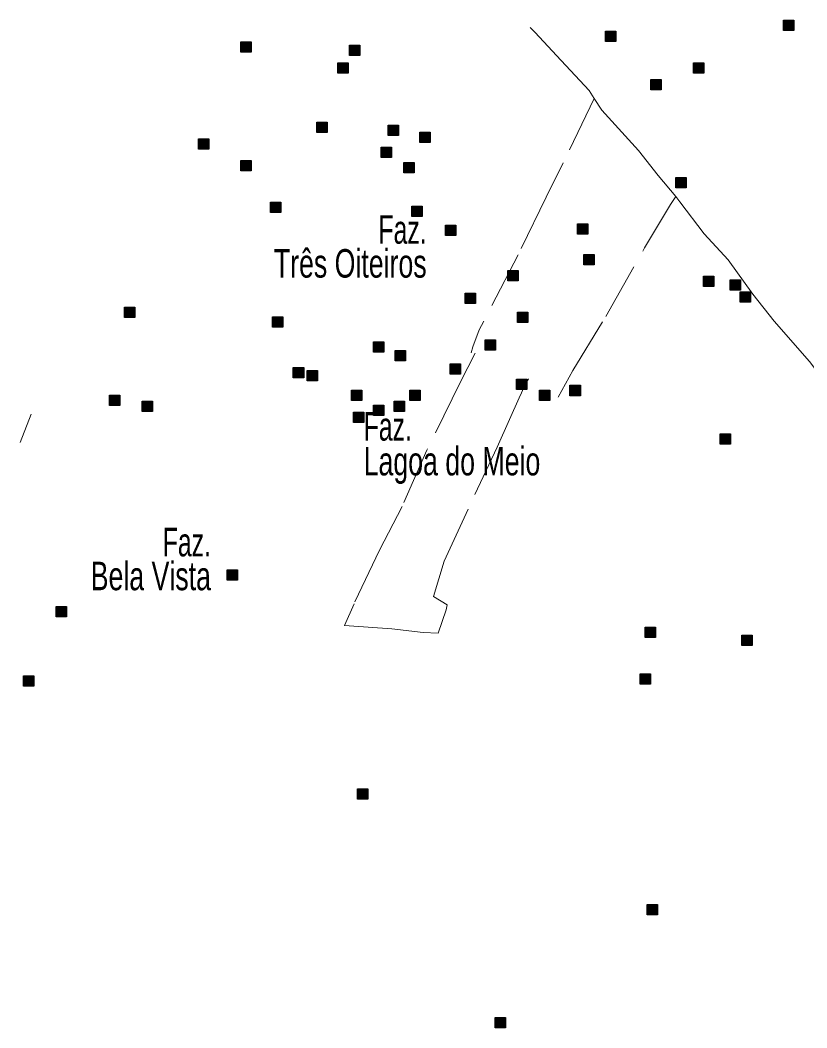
# Model space of a CAD drawing. Extents: x 445.6 to 500, y 8618.1 to 8673.4.
# Drawn here: x 445.65 to 450.06, y 8624.73 to 8630.38 of the extents above; entities that cross this region are included whole.
import ezdxf
from ezdxf.enums import TextEntityAlignment as Align

# ---------------------------------------------------------------- set-up
doc = ezdxf.new("R2010")
doc.units = 0
doc.header["$LTSCALE"] = 0.064
doc.linetypes.add('DOT_DASHED', pattern=[7.7, 5, -1.2, 0.3, -1.2])
doc.layers.add('2', color=7, linetype='Continuous', lineweight=25)
doc.layers.add('22', color=7, linetype='DOT_DASHED', lineweight=13)
doc.layers.add('61', color=7, linetype='Continuous')

msp = doc.modelspace()

# ---------------------------------------------------------------- hatches: boundary and pattern name
at = {"layer": '2'}
for points in [[(449.9318, 8630.3834), (449.9898, 8630.3834), (449.9898, 8630.3254), (449.9318, 8630.3254)], [(448.9343, 8630.3223), (448.9923, 8630.3223), (448.9923, 8630.2643), (448.9343, 8630.2643)], [(446.8894, 8630.2611), (446.9474, 8630.2611), (446.9474, 8630.2031), (446.8894, 8630.2031)], [(447.4985, 8630.243), (447.5565, 8630.243), (447.5565, 8630.185), (447.4985, 8630.185)], [(447.4325, 8630.1444), (447.4905, 8630.1444), (447.4905, 8630.0864), (447.4325, 8630.0864)], [(449.4275, 8630.1444), (449.4855, 8630.1444), (449.4855, 8630.0864), (449.4275, 8630.0864)], [(449.1892, 8630.0499), (449.2472, 8630.0499), (449.2472, 8629.9919), (449.1892, 8629.9919)], [(447.3161, 8629.8109), (447.3741, 8629.8109), (447.3741, 8629.7529), (447.3161, 8629.7529)], [(447.7151, 8629.7942), (447.7731, 8629.7942), (447.7731, 8629.7362), (447.7151, 8629.7362)], [(446.6513, 8629.7179), (446.7093, 8629.7179), (446.7093, 8629.6599), (446.6513, 8629.6599)], [(447.8924, 8629.7553), (447.9504, 8629.7553), (447.9504, 8629.6973), (447.8924, 8629.6973)], [(447.6763, 8629.672), (447.7343, 8629.672), (447.7343, 8629.614), (447.6763, 8629.614)], [(446.8896, 8629.5956), (446.9476, 8629.5956), (446.9476, 8629.5376), (446.8896, 8629.5376)], [(447.8039, 8629.5845), (447.8619, 8629.5845), (447.8619, 8629.5265), (447.8039, 8629.5265)], [(449.3279, 8629.5012), (449.3859, 8629.5012), (449.3859, 8629.4432), (449.3279, 8629.4432)], [(447.0558, 8629.3622), (447.1138, 8629.3622), (447.1138, 8629.3042), (447.0558, 8629.3042)], [(447.8483, 8629.34), (447.9063, 8629.34), (447.9063, 8629.282), (447.8483, 8629.282)], [(448.0367, 8629.2344), (448.0947, 8629.2344), (448.0947, 8629.1764), (448.0367, 8629.1764)], [(448.7766, 8629.2406), (448.8346, 8629.2406), (448.8346, 8629.1826), (448.7766, 8629.1826)], [(448.8127, 8629.0692), (448.8707, 8629.0692), (448.8707, 8629.0112), (448.8127, 8629.0112)], [(448.386, 8628.9803), (448.444, 8628.9803), (448.444, 8628.9223), (448.386, 8628.9223)], [(449.4832, 8628.947), (449.5412, 8628.947), (449.5412, 8628.889), (449.4832, 8628.889)], [(449.6333, 8628.9277), (449.6913, 8628.9277), (449.6913, 8628.8697), (449.6333, 8628.8697)], [(448.1477, 8628.8525), (448.2057, 8628.8525), (448.2057, 8628.7945), (448.1477, 8628.7945)], [(449.6903, 8628.8605), (449.7483, 8628.8605), (449.7483, 8628.8025), (449.6903, 8628.8025)], [(446.2358, 8628.7747), (446.2938, 8628.7747), (446.2938, 8628.7167), (446.2358, 8628.7167)], [(447.0671, 8628.7191), (447.1251, 8628.7191), (447.1251, 8628.6611), (447.0671, 8628.6611)], [(448.4413, 8628.7462), (448.4993, 8628.7462), (448.4993, 8628.6882), (448.4413, 8628.6882)], [(448.2585, 8628.5912), (448.3165, 8628.5912), (448.3165, 8628.5332), (448.2585, 8628.5332)], [(447.6323, 8628.5801), (447.6903, 8628.5801), (447.6903, 8628.5221), (447.6323, 8628.5221)], [(447.7542, 8628.5301), (447.8122, 8628.5301), (447.8122, 8628.4721), (447.7542, 8628.4721)], [(447.1834, 8628.4356), (447.2414, 8628.4356), (447.2414, 8628.3776), (447.1834, 8628.3776)], [(447.261, 8628.4189), (447.319, 8628.4189), (447.319, 8628.3609), (447.261, 8628.3609)], [(448.0624, 8628.457), (448.1204, 8628.457), (448.1204, 8628.399), (448.0624, 8628.399)], [(448.4346, 8628.3696), (448.4926, 8628.3696), (448.4926, 8628.3116), (448.4346, 8628.3116)], [(447.5104, 8628.3078), (447.5684, 8628.3078), (447.5684, 8628.2498), (447.5104, 8628.2498)], [(447.8374, 8628.3078), (447.8954, 8628.3078), (447.8954, 8628.2498), (447.8374, 8628.2498)], [(448.5633, 8628.3078), (448.6213, 8628.3078), (448.6213, 8628.2498), (448.5633, 8628.2498)], [(448.7351, 8628.3356), (448.7931, 8628.3356), (448.7931, 8628.2776), (448.7351, 8628.2776)], [(446.1527, 8628.28), (446.2107, 8628.28), (446.2107, 8628.222), (446.1527, 8628.222)], [(446.3356, 8628.2466), (446.3936, 8628.2466), (446.3936, 8628.1886), (446.3356, 8628.1886)], [(447.7487, 8628.2466), (447.8067, 8628.2466), (447.8067, 8628.1886), (447.7487, 8628.1886)], [(447.6323, 8628.2244), (447.6903, 8628.2244), (447.6903, 8628.1664), (447.6323, 8628.1664)], [(447.5215, 8628.1855), (447.5795, 8628.1855), (447.5795, 8628.1275), (447.5215, 8628.1275)], [(449.5774, 8628.0632), (449.6354, 8628.0632), (449.6354, 8628.0052), (449.5774, 8628.0052)], [(446.8122, 8627.3017), (446.8702, 8627.3017), (446.8702, 8627.2437), (446.8122, 8627.2437)], [(445.8534, 8627.0961), (445.9114, 8627.0961), (445.9114, 8627.0381), (445.8534, 8627.0381)], [(449.1563, 8626.9794), (449.2143, 8626.9794), (449.2143, 8626.9214), (449.1563, 8626.9214)], [(449.6993, 8626.9349), (449.7573, 8626.9349), (449.7573, 8626.8769), (449.6993, 8626.8769)], [(445.6706, 8626.707), (445.7286, 8626.707), (445.7286, 8626.649), (445.6706, 8626.649)], [(449.1286, 8626.7181), (449.1866, 8626.7181), (449.1866, 8626.6601), (449.1286, 8626.6601)], [(447.5436, 8626.0734), (447.6016, 8626.0734), (447.6016, 8626.0154), (447.5436, 8626.0154)], [(449.1673, 8625.4239), (449.2253, 8625.4239), (449.2253, 8625.3659), (449.1673, 8625.3659)], [(448.3149, 8624.7905), (448.3729, 8624.7905), (448.3729, 8624.7325), (448.3149, 8624.7325)]]:
    msp.add_hatch(color=256, dxfattribs=at).paths.add_polyline_path(points)

# ---------------------------------------------------------------- linework, layer by layer
for points in [[(449.9318, 8630.3834), (449.9898, 8630.3834), (449.9898, 8630.3254), (449.9318, 8630.3254)], [(448.9343, 8630.3223), (448.9923, 8630.3223), (448.9923, 8630.2643), (448.9343, 8630.2643)], [(446.8894, 8630.2611), (446.9474, 8630.2611), (446.9474, 8630.2031), (446.8894, 8630.2031)], [(447.4985, 8630.243), (447.5565, 8630.243), (447.5565, 8630.185), (447.4985, 8630.185)], [(447.4325, 8630.1444), (447.4905, 8630.1444), (447.4905, 8630.0864), (447.4325, 8630.0864)], [(449.4275, 8630.1444), (449.4855, 8630.1444), (449.4855, 8630.0864), (449.4275, 8630.0864)], [(449.1892, 8630.0499), (449.2472, 8630.0499), (449.2472, 8629.9919), (449.1892, 8629.9919)], [(447.3161, 8629.8109), (447.3741, 8629.8109), (447.3741, 8629.7529), (447.3161, 8629.7529)], [(447.7151, 8629.7942), (447.7731, 8629.7942), (447.7731, 8629.7362), (447.7151, 8629.7362)], [(446.6513, 8629.7179), (446.7093, 8629.7179), (446.7093, 8629.6599), (446.6513, 8629.6599)], [(447.8924, 8629.7553), (447.9504, 8629.7553), (447.9504, 8629.6973), (447.8924, 8629.6973)], [(447.6763, 8629.672), (447.7343, 8629.672), (447.7343, 8629.614), (447.6763, 8629.614)], [(446.8896, 8629.5956), (446.9476, 8629.5956), (446.9476, 8629.5376), (446.8896, 8629.5376)], [(447.8039, 8629.5845), (447.8619, 8629.5845), (447.8619, 8629.5265), (447.8039, 8629.5265)], [(449.3279, 8629.5012), (449.3859, 8629.5012), (449.3859, 8629.4432), (449.3279, 8629.4432)], [(447.0558, 8629.3622), (447.1138, 8629.3622), (447.1138, 8629.3042), (447.0558, 8629.3042)], [(447.8483, 8629.34), (447.9063, 8629.34), (447.9063, 8629.282), (447.8483, 8629.282)], [(448.0367, 8629.2344), (448.0947, 8629.2344), (448.0947, 8629.1764), (448.0367, 8629.1764)], [(448.7766, 8629.2406), (448.8346, 8629.2406), (448.8346, 8629.1826), (448.7766, 8629.1826)], [(448.8127, 8629.0692), (448.8707, 8629.0692), (448.8707, 8629.0112), (448.8127, 8629.0112)], [(448.386, 8628.9803), (448.444, 8628.9803), (448.444, 8628.9223), (448.386, 8628.9223)], [(449.4832, 8628.947), (449.5412, 8628.947), (449.5412, 8628.889), (449.4832, 8628.889)], [(449.6333, 8628.9277), (449.6913, 8628.9277), (449.6913, 8628.8697), (449.6333, 8628.8697)], [(448.1477, 8628.8525), (448.2057, 8628.8525), (448.2057, 8628.7945), (448.1477, 8628.7945)], [(449.6903, 8628.8605), (449.7483, 8628.8605), (449.7483, 8628.8025), (449.6903, 8628.8025)], [(446.2358, 8628.7747), (446.2938, 8628.7747), (446.2938, 8628.7167), (446.2358, 8628.7167)], [(447.0671, 8628.7191), (447.1251, 8628.7191), (447.1251, 8628.6611), (447.0671, 8628.6611)], [(448.4413, 8628.7462), (448.4993, 8628.7462), (448.4993, 8628.6882), (448.4413, 8628.6882)], [(448.2585, 8628.5912), (448.3165, 8628.5912), (448.3165, 8628.5332), (448.2585, 8628.5332)], [(447.6323, 8628.5801), (447.6903, 8628.5801), (447.6903, 8628.5221), (447.6323, 8628.5221)], [(447.7542, 8628.5301), (447.8122, 8628.5301), (447.8122, 8628.4721), (447.7542, 8628.4721)], [(447.1834, 8628.4356), (447.2414, 8628.4356), (447.2414, 8628.3776), (447.1834, 8628.3776)], [(447.261, 8628.4189), (447.319, 8628.4189), (447.319, 8628.3609), (447.261, 8628.3609)], [(448.0624, 8628.457), (448.1204, 8628.457), (448.1204, 8628.399), (448.0624, 8628.399)], [(448.4346, 8628.3696), (448.4926, 8628.3696), (448.4926, 8628.3116), (448.4346, 8628.3116)], [(447.5104, 8628.3078), (447.5684, 8628.3078), (447.5684, 8628.2498), (447.5104, 8628.2498)], [(447.8374, 8628.3078), (447.8954, 8628.3078), (447.8954, 8628.2498), (447.8374, 8628.2498)], [(448.5633, 8628.3078), (448.6213, 8628.3078), (448.6213, 8628.2498), (448.5633, 8628.2498)], [(448.7351, 8628.3356), (448.7931, 8628.3356), (448.7931, 8628.2776), (448.7351, 8628.2776)], [(446.1527, 8628.28), (446.2107, 8628.28), (446.2107, 8628.222), (446.1527, 8628.222)], [(446.3356, 8628.2466), (446.3936, 8628.2466), (446.3936, 8628.1886), (446.3356, 8628.1886)], [(447.7487, 8628.2466), (447.8067, 8628.2466), (447.8067, 8628.1886), (447.7487, 8628.1886)], [(447.6323, 8628.2244), (447.6903, 8628.2244), (447.6903, 8628.1664), (447.6323, 8628.1664)], [(447.5215, 8628.1855), (447.5795, 8628.1855), (447.5795, 8628.1275), (447.5215, 8628.1275)], [(449.5774, 8628.0632), (449.6354, 8628.0632), (449.6354, 8628.0052), (449.5774, 8628.0052)], [(446.8122, 8627.3017), (446.8702, 8627.3017), (446.8702, 8627.2437), (446.8122, 8627.2437)], [(445.8534, 8627.0961), (445.9114, 8627.0961), (445.9114, 8627.0381), (445.8534, 8627.0381)], [(449.1563, 8626.9794), (449.2143, 8626.9794), (449.2143, 8626.9214), (449.1563, 8626.9214)], [(449.6993, 8626.9349), (449.7573, 8626.9349), (449.7573, 8626.8769), (449.6993, 8626.8769)], [(445.6706, 8626.707), (445.7286, 8626.707), (445.7286, 8626.649), (445.6706, 8626.649)], [(449.1286, 8626.7181), (449.1866, 8626.7181), (449.1866, 8626.6601), (449.1286, 8626.6601)], [(447.5436, 8626.0734), (447.6016, 8626.0734), (447.6016, 8626.0154), (447.5436, 8626.0154)], [(449.1673, 8625.4239), (449.2253, 8625.4239), (449.2253, 8625.3659), (449.1673, 8625.3659)], [(448.3149, 8624.7905), (448.3729, 8624.7905), (448.3729, 8624.7325), (448.3149, 8624.7325)]]:
    msp.add_lwpolyline(points, close=True, dxfattribs=at)
at = {"layer": '22'}
msp.add_line((445.7122, 8628.1738), (445.6513, 8628.0158), dxfattribs=at)
for points in [[(448.5112, 8630.3416), (448.5392, 8630.3135), (448.6587, 8630.1848), (448.8417, 8629.9887), (448.8712, 8629.9439)], [(448.8712, 8629.9439), (448.6966, 8629.5832), (448.6006, 8629.3915), (448.4451, 8629.0677), (448.2264, 8628.6466), (448.19, 8628.5508), (448.1801, 8628.5181)], [(448.8712, 8629.9439), (448.914, 8629.8788), (449.1184, 8629.6527), (449.2294, 8629.5125), (449.3279, 8629.3939)], [(448.6689, 8628.2699), (448.7501, 8628.4184), (448.9354, 8628.7224), (449.1537, 8629.1057), (449.2993, 8629.3502), (449.3279, 8629.3939)], [(449.3279, 8629.3939), (449.352, 8629.3649), (449.4871, 8629.1859), (449.6223, 8629.0384), (449.7606, 8628.8468), (449.8806, 8628.6947), (450.0786, 8628.4686), (450.2358, 8628.2582), (450.3058, 8628.1181), (450.3812, 8627.9674), (450.4441, 8627.845), (450.4755, 8627.7696), (450.5761, 8627.5655), (450.6484, 8627.4305), (450.6516, 8627.3813), (450.6736, 8627.2588), (450.727, 8626.9857), (450.771, 8626.7314), (450.7868, 8626.612), (450.7939, 8626.4917), (450.7921, 8626.2332), (450.7874, 8625.9802)], [(448.2039, 8628.5154), (448.1213, 8628.3556), (447.9325, 8627.9718), (447.7941, 8627.6563), (447.666, 8627.4105), (447.5244, 8627.1108), (447.4704, 8626.9895), (447.7368, 8626.9693), (447.9121, 8626.9491), (447.9964, 8626.9457), (448.0402, 8627.0771), (448.0469, 8627.104), (447.9694, 8627.1512), (448.0301, 8627.3498), (448.202, 8627.7236), (448.3268, 8627.9896), (448.459, 8628.2844), (448.4826, 8628.3383), (448.5025, 8628.3715)]]:
    msp.add_lwpolyline(points, dxfattribs=at)

# ---------------------------------------------------------------- texts
at = {"layer": '61'}
for s, width, p in [('Faz.', 0.65, (447.9312, 8629.1296)), ('Três Oiteiros', 0.7, (447.9312, 8628.9396)), ('Faz.', 0.65, (446.7214, 8627.3766)), ('Bela Vista', 0.7, (446.7214, 8627.1866))]:
    msp.add_text(s, height=0.16, dxfattribs=dict(at, width=width)).set_placement(p, align=Align.RIGHT)
for s, width, p in [('Faz.', 0.65, (447.5778, 8628.0256)), ('Lagoa do Meio', 0.7, (447.5778, 8627.8306))]:
    msp.add_text(s, height=0.16, dxfattribs=dict(at, width=width)).set_placement(p)

doc.saveas('drawing.dxf')
